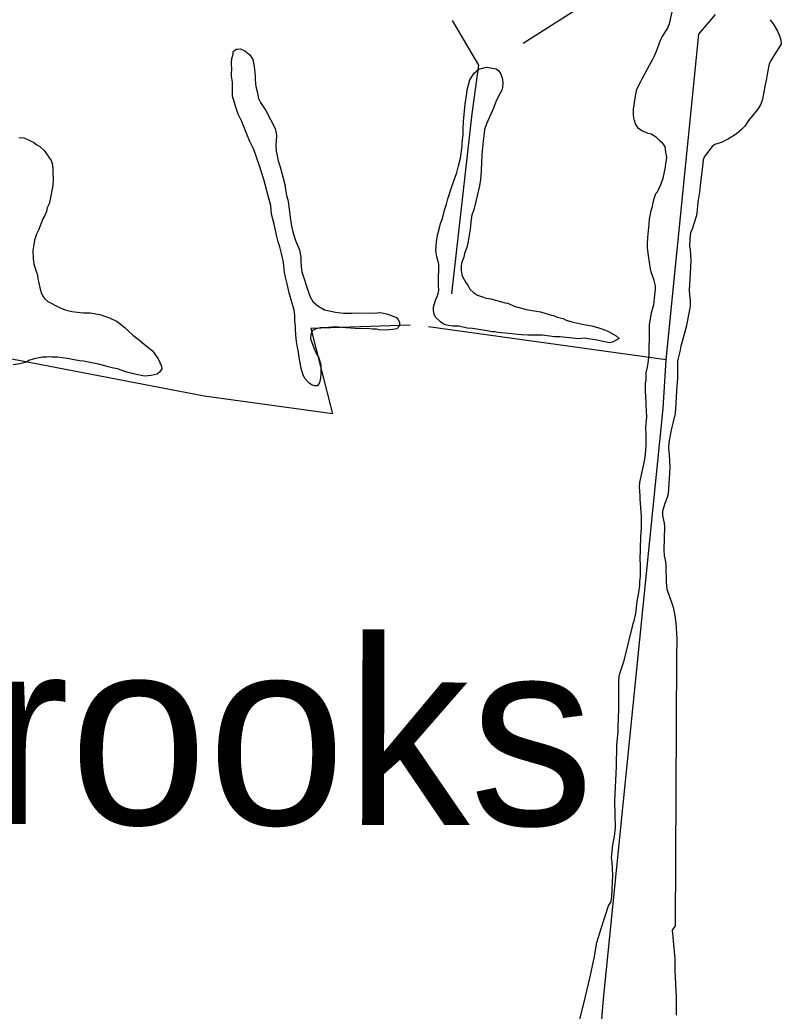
# Model space of a CAD drawing. Extents: x 3219052 to 3256913, y 800770 to 826146.
# Drawn here: x 3231227 to 3231822, y 809554 to 810328 of the extents above; entities that cross this region are included whole.
import ezdxf

# ---------------------------------------------------------------- set-up
doc = ezdxf.new("R2010")
doc.units = 0
for name, color, linetype in [('V-SITE-VEGE', 7, 'Continuous'), ('V-TOPO-GNAM-IDEN', 7, 'Continuous'), ('V-TOPO-SHOR', 7, 'Continuous')]:
    doc.layers.add(name, color=color, linetype=linetype)

msp = doc.modelspace()

# ---------------------------------------------------------------- linework, layer by layer
at = {"layer": 'V-SITE-VEGE'}
for p, q in [((3231734.7, 810326.25), (3231737.32, 810338.42)), ((3231812.96, 810328.41), (3231815.91, 810324.52)), ((3231728.76, 810315.01), (3231733.03, 810321.83)), ((3231733.03, 810321.83), (3231734.7, 810326.25)), ((3231815.91, 810324.52), (3231818.66, 810319.53)), ((3231818.66, 810319.53), (3231819.94, 810316.76)), ((3231724.11, 810303.95), (3231727.27, 810312.43)), ((3231727.27, 810312.43), (3231728.76, 810315.01)), ((3231819.94, 810316.76), (3231821.41, 810312.69)), ((3231821.41, 810312.69), (3231821.58, 810309.37)), ((3231722.62, 810300.26), (3231724.11, 810303.95)), ((3231821.58, 810309.37), (3231815.65, 810299.97)), ((3231718.73, 810293.08), (3231721.32, 810297.68)), ((3231721.32, 810297.68), (3231722.62, 810300.26)), ((3231813.79, 810296.84), (3231812.31, 810294.08)), ((3231815.65, 810299.97), (3231813.79, 810296.84)), ((3231713.34, 810282.76), (3231718.73, 810293.08)), ((3231812.31, 810294.08), (3231810.99, 810287.26)), ((3231708.89, 810274.28), (3231711.86, 810280.18)), ((3231711.86, 810280.18), (3231713.34, 810282.76)), ((3231810.24, 810282.64), (3231808.56, 810274.9)), ((3231810.99, 810287.26), (3231810.24, 810282.64)), ((3231707.95, 810270.22), (3231708.89, 810274.28)), ((3231808.56, 810274.9), (3231807.05, 810266.41)), ((3231706.25, 810258.6), (3231707.57, 810267.08)), ((3231707.57, 810267.08), (3231707.95, 810270.22)), ((3231807.05, 810266.41), (3231805.75, 810262.54)), ((3231706.24, 810254.17), (3231706.25, 810258.6)), ((3231803.34, 810258.67), (3231796.11, 810249.65)), ((3231805.75, 810262.54), (3231803.34, 810258.67)), ((3231706.42, 810251.96), (3231706.24, 810254.17)), ((3231706.96, 810249.74), (3231706.42, 810251.96)), ((3231707.69, 810247.15), (3231706.96, 810249.74)), ((3231796.11, 810249.65), (3231793.15, 810245.41)), ((3231710.08, 810243.64), (3231707.69, 810247.15)), ((3231712.85, 810241.78), (3231710.08, 810243.64)), ((3231715.98, 810240.48), (3231712.85, 810241.78)), ((3231790.55, 810242.65), (3231786.48, 810238.97)), ((3231793.15, 810245.41), (3231790.55, 810242.65)), ((3231717.82, 810239.55), (3231715.98, 810240.48)), ((3231720.04, 810238.99), (3231717.82, 810239.55)), ((3231724.27, 810236.4), (3231720.04, 810238.99)), ((3231727.03, 810233.62), (3231724.27, 810236.4)), ((3231777.42, 810233.83), (3231775.58, 810232.92)), ((3231780.56, 810235.48), (3231777.42, 810233.83)), ((3231786.48, 810238.97), (3231780.56, 810235.48)), ((3231729.06, 810231.76), (3231727.03, 810233.62)), ((3231730.9, 810229.54), (3231729.06, 810231.76)), ((3231731.62, 810225.11), (3231730.9, 810229.54)), ((3231767.62, 810229.43), (3231761.69, 810221.51)), ((3231769.85, 810230.9), (3231767.62, 810229.43)), ((3231775.58, 810232.92), (3231769.85, 810230.9)), ((3231731.59, 810216.07), (3231732.15, 810218.65)), ((3231732.35, 810221.23), (3231731.62, 810225.11)), ((3231732.15, 810218.65), (3231732.35, 810221.23)), ((3231760.76, 810218.93), (3231760.39, 810216.17)), ((3231761.69, 810221.51), (3231760.76, 810218.93)), ((3231729.34, 810204.82), (3231731.21, 810213.3)), ((3231731.21, 810213.3), (3231731.59, 810216.07)), ((3231760.39, 810216.17), (3231758.49, 810201.04)), ((3231727.67, 810199.66), (3231729.34, 810204.82)), ((3231724.88, 810194.13), (3231727.67, 810199.66)), ((3231758.49, 810201.04), (3231757.73, 810193.84)), ((3231721.53, 810185.65), (3231722.65, 810189.52)), ((3231722.65, 810189.52), (3231723.77, 810192.65)), ((3231723.77, 810192.65), (3231724.32, 810193.2)), ((3231724.32, 810193.2), (3231724.88, 810194.13)), ((3231757.73, 810193.84), (3231756.6, 810186.09)), ((3231720.04, 810179.37), (3231720.97, 810182.51)), ((3231720.97, 810182.51), (3231721.53, 810185.65)), ((3231756.6, 810186.09), (3231755.84, 810177.42)), ((3231718.53, 810168.68), (3231718.73, 810172.73)), ((3231718.73, 810172.73), (3231720.04, 810179.37)), ((3231755.27, 810174.84), (3231752.11, 810164.88)), ((3231755.84, 810177.42), (3231755.27, 810174.84)), ((3231717.39, 810158.34), (3231718.53, 810168.68)), ((3231752.11, 810164.88), (3231750.81, 810161.93)), ((3231717.19, 810153.36), (3231717.39, 810158.34)), ((3231750.24, 810157.32), (3231750.03, 810151.23)), ((3231750.81, 810161.93), (3231750.24, 810157.32)), ((3231717.18, 810150.41), (3231717.19, 810153.36)), ((3231717.9, 810144.32), (3231717.18, 810150.41)), ((3231750.03, 810151.23), (3231750.4, 810149.02)), ((3231750.4, 810149.02), (3231751.11, 810140.52)), ((3231719.53, 810133.79), (3231717.9, 810144.32)), ((3231720.07, 810131.57), (3231719.53, 810133.79)), ((3231751.11, 810140.52), (3231750.53, 810130.19)), ((3231722.27, 810124.74), (3231720.07, 810131.57)), ((3231750.14, 810125.76), (3231749.75, 810117.27)), ((3231750.53, 810130.19), (3231750.14, 810125.76)), ((3231723.36, 810120.49), (3231722.27, 810124.74)), ((3231722.78, 810110.89), (3231723.35, 810118.09)), ((3231723.35, 810118.09), (3231723.36, 810120.49)), ((3231722.21, 810105.72), (3231722.78, 810110.89)), ((3231749.75, 810117.27), (3231749.92, 810113.39)), ((3231749.92, 810113.39), (3231750.46, 810109.33)), ((3231720.35, 810099.64), (3231722.21, 810105.72)), ((3231750.45, 810105.08), (3231749.88, 810101.76)), ((3231750.46, 810109.33), (3231750.45, 810105.08)), ((3231718.84, 810090.05), (3231720.35, 810099.64)), ((3231749.88, 810101.76), (3231747.26, 810088.48)), ((3231718.63, 810083.58), (3231718.84, 810090.05)), ((3231747.26, 810088.48), (3231746.14, 810083.69)), ((3231718.8, 810078.05), (3231718.63, 810083.58)), ((3231746.14, 810083.69), (3231743.33, 810073.36)), ((3231718.58, 810066.61), (3231718.6, 810073.99)), ((3231718.6, 810073.99), (3231718.8, 810078.05)), ((3231743.33, 810073.36), (3231742.77, 810070.22)), ((3231717.82, 810060.15), (3231718.58, 810066.61)), ((3231742.77, 810070.22), (3231740.53, 810062.11)), ((3231716.14, 810052.59), (3231717.26, 810057.01)), ((3231717.26, 810057.01), (3231717.82, 810060.15)), ((3231740.7, 810055.65), (3231740.49, 810048.45)), ((3231740.53, 810062.11), (3231740.7, 810055.65)), ((3231716.12, 810047.24), (3231716.14, 810052.59)), ((3231740.49, 810048.45), (3231739.72, 810038.85)), ((3231715.73, 810038.38), (3231715.75, 810044.28)), ((3231715.75, 810044.28), (3231716.12, 810047.24)), ((3231716.25, 810029.7), (3231715.73, 810038.38)), ((3231739.72, 810038.85), (3231739.32, 810028.89)), ((3231716.25, 810027.67), (3231716.25, 810029.7)), ((3231716.59, 810018.26), (3231716.25, 810027.67)), ((3231739.32, 810028.89), (3231738.74, 810020.96)), ((3231716.01, 810009.95), (3231716.59, 810018.26)), ((3231738.74, 810020.96), (3231737.06, 810013.21)), ((3231716, 810007.74), (3231716.01, 810009.95)), ((3231737.06, 810013.21), (3231735.75, 810008.23)), ((3231716.18, 810005.71), (3231716, 810007.74)), ((3231716.15, 809996.11), (3231716.18, 810005.71)), ((3231735.75, 810008.23), (3231733.88, 809998.27)), ((3231715.95, 809992.6), (3231716.15, 809996.11)), ((3231733.88, 809998.27), (3231733.49, 809994.21)), ((3231733.49, 809994.21), (3231733.85, 809991.07)), ((3231714.82, 809983.74), (3231715.57, 809989.1)), ((3231715.57, 809989.1), (3231715.95, 809992.6)), ((3231733.85, 809991.07), (3231734.22, 809988.86)), ((3231734.22, 809988.86), (3231734.55, 809979.07)), ((3231712.95, 809975.26), (3231714.82, 809983.74)), ((3231734.55, 809979.07), (3231734.35, 809973.72)), ((3231711.26, 809966.96), (3231712.95, 809975.26)), ((3231734.35, 809973.72), (3231733.78, 809966.52)), ((3231711.06, 809963.64), (3231711.26, 809966.96)), ((3231711.41, 809956.63), (3231711.06, 809963.64)), ((3231733.78, 809966.52), (3231733.58, 809962.09)), ((3231711.41, 809954.23), (3231711.41, 809956.63)), ((3231732.45, 809955.27), (3231730.77, 809950.66)), ((3231733.2, 809958.04), (3231732.45, 809955.27)), ((3231733.58, 809962.09), (3231733.2, 809958.04)), ((3231712.47, 809940.38), (3231711.41, 809954.23)), ((3231730.77, 809950.66), (3231728.91, 809944.57)), ((3231712.44, 809931.52), (3231712.47, 809940.38)), ((3231728.91, 809944.57), (3231728.9, 809941.25)), ((3231728.9, 809941.25), (3231730.18, 809935.16)), ((3231730.53, 809932.2), (3231729.92, 809914.11)), ((3231730.18, 809935.16), (3231730.53, 809932.2)), ((3231711.44, 809906.24), (3231711.87, 809924.51)), ((3231711.87, 809924.51), (3231712.44, 809931.52)), ((3231729.92, 809914.11), (3231730.28, 809909.87)), ((3231730.28, 809909.87), (3231731.37, 809904.89)), ((3231711.8, 809903.47), (3231711.44, 809906.24)), ((3231711.77, 809893.87), (3231711.8, 809903.47)), ((3231731.37, 809904.89), (3231731.55, 809901.56)), ((3231731.55, 809901.56), (3231731.88, 809889.19)), ((3231711.21, 809889.62), (3231711.77, 809893.87)), ((3231710.44, 809881.14), (3231711.2, 809886.67)), ((3231711.2, 809886.67), (3231711.21, 809889.62)), ((3231731.88, 809889.19), (3231732.41, 809883.66)), ((3231709.13, 809873.94), (3231710.44, 809881.14)), ((3231732.41, 809883.66), (3231732.96, 809881.25)), ((3231732.96, 809881.25), (3231734.24, 809877.93)), ((3231734.24, 809877.93), (3231737.17, 809869.61)), ((3231707.99, 809864.72), (3231709.13, 809873.94)), ((3231706.68, 809859), (3231707.99, 809864.72)), ((3231737.17, 809869.61), (3231738.63, 809862.96)), ((3231738.63, 809862.96), (3231739.35, 809857.06)), ((3231698.84, 809828.02), (3231705.56, 809854.58)), ((3231705.56, 809854.58), (3231705.94, 809856.79)), ((3231705.94, 809856.79), (3231706.68, 809859)), ((3231739.35, 809857.06), (3231740.05, 809845.06)), ((3231740.03, 809839.7), (3231739.83, 809836.2)), ((3231740.05, 809845.06), (3231740.03, 809839.7)), ((3231739.83, 809836.2), (3231739.82, 809830.85)), ((3231695.67, 809817.88), (3231698.84, 809828.02)), ((3231739.82, 809830.85), (3231738.71, 809620.64)), ((3231695.1, 809815.29), (3231695.67, 809817.88)), ((3231694.84, 809790.01), (3231694.91, 809811.42)), ((3231694.91, 809811.42), (3231695.1, 809815.29)), ((3231694.25, 809775.8), (3231694.84, 809790.01)), ((3231693.28, 809761.78), (3231694.23, 809772.48)), ((3231694.23, 809772.48), (3231694.25, 809775.8)), ((3231693.04, 809745.16), (3231693.28, 809761.78)), ((3231691.67, 809718.04), (3231693.04, 809745.16)), ((3231692.16, 809697.55), (3231691.67, 809718.04)), ((3231691.4, 809690.35), (3231692.16, 809697.55)), ((3231688.95, 809673.75), (3231690.08, 809683.9)), ((3231690.08, 809683.9), (3231691.4, 809690.35)), ((3231689.68, 809670.61), (3231688.95, 809673.75)), ((3231690.2, 809660.27), (3231689.68, 809670.61)), ((3231689.41, 809643.85), (3231690.2, 809660.27)), ((3231686.68, 809636.31), (3231688.91, 809639.63)), ((3231688.91, 809639.63), (3231689.41, 809643.85)), ((3231681.09, 809618.6), (3231686.68, 809636.31)), ((3231677.73, 809607.53), (3231681.09, 809618.6)), ((3231738.71, 809620.64), (3231736.49, 809617.33)), ((3231736.49, 809617.33), (3231738.64, 809595.16)), ((3231675.48, 809595.35), (3231677.73, 809607.53)), ((3231672.11, 809579.84), (3231675.48, 809595.35)), ((3231738.64, 809595.16), (3231738.61, 809585.18)), ((3231738.61, 809585.18), (3231739.66, 809565.24)), ((3231667.62, 809561.02), (3231672.11, 809579.84)), ((3231664.26, 809547.73), (3231667.62, 809561.02)), ((3231739.66, 809565.24), (3231739.61, 809550.83))]:
    msp.add_line(p, q, dxfattribs=at)
for points in [[(3231393.1, 810268.84), (3231393.13, 810277.18), (3231393.14, 810279.71), (3231392.39, 810284.51), (3231392.4, 810287.04), (3231392.66, 810289.06), (3231392.17, 810294.87), (3231392.44, 810298.15), (3231393.46, 810301.69), (3231393.71, 810303.71), (3231394.22, 810304.21), (3231396.25, 810305.47), (3231399.28, 810305.71), (3231402.81, 810304.19), (3231406.59, 810301.14), (3231408.86, 810297.34), (3231410.1, 810292.04), (3231410.84, 810284.71), (3231410.83, 810282.18), (3231411.07, 810278.39), (3231411.32, 810276.37), (3231412.31, 810272.32), (3231413.31, 810267.01), (3231414.82, 810263.72), (3231419.09, 810257.65), (3231426.38, 810243.47), (3231427.12, 810239.94), (3231427.37, 810237.66), (3231426.84, 810230.33), (3231427.08, 810225.79), (3231427.58, 810223.51), (3231428.33, 810220.98)], [(3231658.02, 810092.42), (3231667.4, 810090.4), (3231673.65, 810089.25), (3231679.91, 810087.52), (3231684.45, 810086.09), (3231686.73, 810084.94), (3231692.69, 810081.51), (3231694.96, 810079.51), (3231692.68, 810078.09), (3231689.83, 810076.68), (3231687.55, 810076.12), (3231677.6, 810078.14), (3231667.94, 810079.59), (3231663.38, 810079.32), (3231656.27, 810079.91), (3231648.6, 810080.79), (3231644.61, 810080.8), (3231635.23, 810081.97), (3231623.85, 810082), (3231618.73, 810082.3), (3231608.5, 810083.47), (3231600.54, 810084.07), (3231598.26, 810084.64), (3231595.7, 810084.65), (3231592, 810085.52), (3231580.63, 810087.26), (3231576.37, 810087.56), (3231569.83, 810089), (3231564.99, 810089.01), (3231561.58, 810089.59), (3231558.46, 810090.46), (3231555.62, 810092.46), (3231551.65, 810096.17), (3231550.52, 810098.45), (3231549.96, 810101.29), (3231549.96, 810103.85), (3231551.97, 810110.1), (3231552.83, 810112.09), (3231553.7, 810114.65), (3231554.27, 810117.21), (3231554, 810120.62), (3231554, 810122.9), (3231554.34, 810137.4), (3231552.64, 810143.38), (3231551.81, 810147.94), (3231552.39, 810155.04), (3231553.27, 810160.16), (3231554.42, 810164.99), (3231555.57, 810169.26), (3231557, 810173.23), (3231558.73, 810179.77), (3231560.17, 810184.32), (3231561.32, 810188.58), (3231564.19, 810197.39), (3231568.21, 810209.04), (3231569.65, 810214.44), (3231571.09, 810220.41), (3231572.54, 810229.79), (3231572.54, 810232.07), (3231573.13, 810238.89), (3231573.15, 810242.88), (3231573.45, 810248.85), (3231574.91, 810262.5), (3231576.08, 810270.74), (3231576.37, 810273.59), (3231577.23, 810276.71), (3231578.39, 810281.55), (3231581.82, 810286.66), (3231585.52, 810289.77), (3231591.5, 810291.46), (3231598.89, 810290.02), (3231601.16, 810288.59), (3231602.3, 810286.59), (3231603.71, 810283.17), (3231604.27, 810279.47), (3231603.97, 810275.49), (3231603.39, 810273.5), (3231600.82, 810268.68), (3231598.81, 810264.42), (3231596.81, 810259.3), (3231591.37, 810247.09), (3231589.93, 810242.82), (3231589.64, 810239.98), (3231588.77, 810233.72), (3231587.88, 810223.2), (3231587.27, 810210.41), (3231586.68, 810203.58), (3231586.1, 810198.75), (3231582.06, 810181.97), (3231581.2, 810179.14), (3231580.05, 810176.01), (3231579.18, 810170.61), (3231578.6, 810164.92), (3231577.14, 810155.54), (3231575.99, 810150.42), (3231574.27, 810145.88), (3231573.69, 810143.03), (3231571.97, 810138.2), (3231571.68, 810135.64), (3231571.67, 810132.51), (3231572.23, 810129.38)], [(3231428.33, 810220.98), (3231428.82, 810218.2), (3231430.33, 810213.65), (3231433.82, 810199.74), (3231434.57, 810195.95), (3231435.31, 810191.15), (3231436.31, 810187.86), (3231436.81, 810184.57), (3231438.04, 810173.96), (3231438.78, 810168.9), (3231440.28, 810162.83), (3231442.28, 810156.01), (3231445.29, 810148.67), (3231446.53, 810142.85), (3231446.52, 810140.07), (3231446.76, 810135.53), (3231447.25, 810131.48), (3231452.76, 810114.79), (3231453.77, 810112.01), (3231455.78, 810108.46), (3231457.79, 810106.44), (3231459.81, 810104.91), (3231464.85, 810101.86), (3231473.44, 810100.07), (3231479.75, 810099.29), (3231486.32, 810099.27), (3231491.37, 810099.51), (3231502.24, 810099.22), (3231506.03, 810099.46), (3231508.05, 810099.71), (3231510.07, 810099.45), (3231514.36, 810098.43), (3231521.18, 810095.88), (3231522.43, 810094.11), (3231523.44, 810092.33), (3231523.43, 810089.3), (3231521.4, 810087.04), (3231518.37, 810086.54), (3231512.3, 810086.05), (3231507.5, 810086.32), (3231505.48, 810086.83), (3231502.45, 810086.84), (3231500.43, 810087.1), (3231488.81, 810087.39), (3231478.45, 810088.18), (3231475.67, 810088.19), (3231473.4, 810088.45), (3231464.3, 810087.72), (3231461.52, 810087.72), (3231458.49, 810086.98), (3231455.45, 810085.72), (3231454.18, 810082.69), (3231453.92, 810079.41), (3231454.92, 810076.38), (3231457.18, 810070.81), (3231458.68, 810067.52), (3231460.44, 810064.48), (3231461.94, 810058.92), (3231462.18, 810054.62), (3231462.17, 810051.09), (3231461.65, 810046.79), (3231460.88, 810044.27), (3231459.11, 810042.51), (3231457.09, 810042.51), (3231454.81, 810043.28), (3231452.8, 810044.8), (3231449.78, 810047.84), (3231448.52, 810050.37), (3231447.02, 810054.92), (3231445.28, 810063.01), (3231444.29, 810070.34), (3231443.79, 810072.37), (3231443.04, 810077.17), (3231442.56, 810081.97), (3231442.32, 810087.03), (3231442.32, 810089.3), (3231441.83, 810093.34), (3231441.84, 810097.39), (3231441.1, 810101.69), (3231437.35, 810115.09), (3231435.86, 810122.17), (3231434.36, 810127.48), (3231433.61, 810131.02), (3231432.88, 810138.85), (3231431.63, 810144.92), (3231430.14, 810150.99), (3231428.63, 810155.04), (3231427.63, 810159.08), (3231425.64, 810168.69), (3231423.65, 810176.53), (3231422.91, 810183.35), (3231420.91, 810190.94), (3231417.41, 810203.58), (3231413.91, 810215.22), (3231409.65, 810227.1), (3231406.64, 810233.43), (3231404.13, 810239), (3231400.37, 810248.86), (3231397.61, 810254.68), (3231395.6, 810260.25), (3231393.1, 810268.84)], [(3231226.1, 810236.55), (3231230.08, 810236.25), (3231234.91, 810234.25), (3231238.03, 810232.53), (3231240.3, 810230.82), (3231242.58, 810229.39), (3231245.98, 810226.25), (3231251.36, 810218.55), (3231252.21, 810216.27), (3231252.76, 810212.29), (3231252.75, 810209.44), (3231253.02, 810203.75), (3231252.72, 810198.92), (3231250.7, 810188.4), (3231249.83, 810184.71), (3231248.4, 810181.58), (3231247.82, 810178.74), (3231246.39, 810175.61), (3231244.96, 810173.06), (3231241.52, 810163.96), (3231240.09, 810160.84), (3231238.37, 810156.3), (3231237.79, 810152.88), (3231237.21, 810148.33), (3231237.47, 810142.08), (3231238.02, 810137.52), (3231240.84, 810128.98), (3231241.12, 810126.14), (3231241.68, 810123.01), (3231242.8, 810117.88), (3231243.65, 810115.32), (3231245.06, 810112.47), (3231246.47, 810110.47), (3231248.74, 810108.48), (3231257.83, 810103.61), (3231262.38, 810101.89), (3231267.49, 810100.46), (3231276.31, 810099.57), (3231282, 810099.56), (3231289.39, 810098.11), (3231292.23, 810097.25), (3231297.06, 810095.53), (3231303.03, 810092.66), (3231309.27, 810087.81), (3231311.25, 810085.81)], [(3231572.23, 810129.38), (3231573.08, 810127.39), (3231575.34, 810123.12), (3231577.04, 810120.55), (3231578.45, 810117.99), (3231581.29, 810115.42), (3231584.41, 810113.42), (3231588.39, 810111.98), (3231591.23, 810110.84), (3231594.93, 810110.54), (3231606.01, 810107.38), (3231608, 810107.08), (3231613.11, 810104.79), (3231619.94, 810102.78), (3231622.49, 810102.21), (3231633.58, 810100.18), (3231641.25, 810097.88), (3231643.81, 810097.3), (3231646.65, 810096.16), (3231651.2, 810095.01), (3231653.76, 810093.86), (3231658.02, 810092.42)], [(3231311.25, 810085.81), (3231315.22, 810082.1), (3231320.33, 810078.1), (3231324.3, 810074.68), (3231330.55, 810069.83), (3231335.08, 810063.55), (3231337.62, 810057.85), (3231337.9, 810055.86), (3231336.19, 810053.31), (3231334.19, 810051.61), (3231329.63, 810050.48), (3231324.23, 810049.93), (3231316.84, 810051.66), (3231312.57, 810052.53), (3231309.73, 810053.39), (3231303.2, 810055.69), (3231300.07, 810056.27), (3231296.09, 810057.41), (3231293.25, 810057.99), (3231288.42, 810059.43), (3231276.76, 810061.74), (3231273.64, 810062.03), (3231269.37, 810062.9), (3231264.25, 810063.77), (3231256.29, 810064.93), (3231252.31, 810064.94), (3231250.32, 810065.23), (3231248.04, 810064.96), (3231244.63, 810064.97), (3231238.08, 810063.57), (3231234.09, 810062.16), (3231232.1, 810061.02), (3231226.98, 810059.62), (3231221.85, 810058.78)]]:
    msp.add_lwpolyline(points, dxfattribs=at)
at = {"layer": 'V-TOPO-SHOR'}
msp.add_line((3231620.02, 810310.3), (3231672.15, 810343.16), dxfattribs=at)
for points in [[(3231564.52, 810327.77), (3231585.27, 810293.01), (3231579.99, 810254.84), (3231564.07, 810114.31)], [(3231731.87, 810062.72), (3231757.39, 810317.16), (3231770.26, 810332.53)], [(3231531.72, 810090), (3231454.31, 810087.26), (3231471.24, 810020.69), (3231370.83, 810034.49), (3231215.15, 810064.27)], [(3231397.17, 806173.97), (3231398.48, 806188.45), (3231432.04, 806615.16), (3231494.35, 807296.04), (3231543.28, 807796.81), (3231598.21, 808434.23), (3231634.96, 808936.69), (3231682.61, 809560.63), (3231729.45, 810024.85), (3231731.87, 810062.72), (3231546.2, 810088.64)]]:
    msp.add_lwpolyline(points, dxfattribs=at)

# ---------------------------------------------------------------- texts
at = {"layer": 'V-TOPO-GNAM-IDEN'}
msp.add_text('Brooks', height=145, rotation=359.87991, dxfattribs=at).set_placement((3231071.69, 809700.41))

doc.saveas('drawing.dxf')
